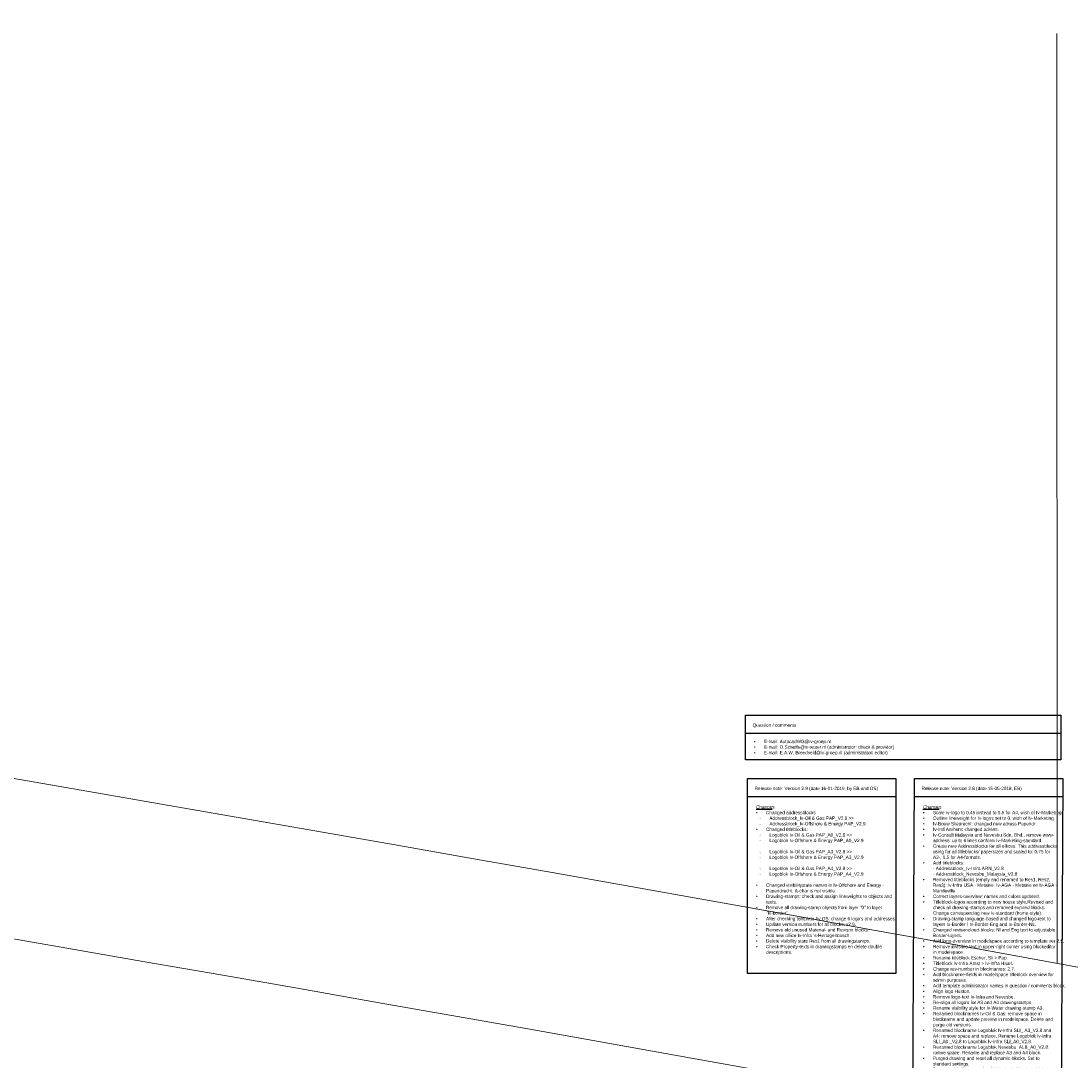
# Model space of a CAD drawing. Header units: metres. Extents: x -270273 to 328371, y -146885 to 591473.
# Tile 300 of 473: x -41846 to -41282, y 424601 to 425160. Entities that reach past the tile are written whole.
import ezdxf

# ---------------------------------------------------------------- set-up
doc = ezdxf.new("R2010")
doc.units = ezdxf.units.M
doc.linetypes.add('RI-AWZI_PROCESLEIDING', pattern=[18.45, 6, -1.8, 1.75, -1.8, 1.75, -1.8, 1.75, -1.8])
doc.layers.get('0').update_dxf_attribs({"color": 151})
doc.layers.add('B-CO-BC-BETONVORM-G', color=50, linetype='Continuous', lineweight=18)
doc.layers.add('B-XX-RI-AWZI_PROCESLEIDING-G', color=30, linetype='RI-AWZI_PROCESLEIDING', lineweight=18)
doc.layers.add('B-XX-OG-BEBOUWING-G', color=1, linetype='Continuous')
doc.layers.add('Iv-Text 018', color=1, linetype='Continuous')
doc.styles.add('Iv-M 018', font='iv-font.shx', dxfattribs={"height": 1.8})

# ---------------------------------------------------------------- blocks, each defined once
blk = doc.blocks.new('Iv-Voorbeeldblok')
for p, q in [((0, -9.63722), (169.45427, -9.63722)), ((1.0944, -43.67193), (80.82154, -43.67193)), ((90.82154, -43.67193), (170.54867, -43.67193))]:
    blk.add_line(p, q)
for points in [[(0, 0), (169.45427, 0), (169.45427, -24.0347), (0, -24.0347)], [(1.0944, -34.0347), (80.82154, -34.0347), (80.82154, -138.91401), (1.0944, -138.91401)], [(90.82154, -34.0347), (170.54867, -34.0347), (169.45427, -241.34634), (89.72714, -241.34634)]]:
    blk.add_lwpolyline(points, close=True)
at = {"layer": 'Iv-Text 018', "style": 'Iv-M 018'}
for s, p in [('Question / comments', (3.84822, -6.25563)), ('Release note: Version 2.9 (date 16-01-2019, by EB and OS)', (4.94262, -40.29033)), ('Release note: Version 2.8 (date 15-05-2018, EB)', (94.66976, -40.29033))]:
    blk.add_text(s, height=1.8, dxfattribs=at).set_placement(p)
at = {"layer": 'Iv-Text 018', "char_height": 1.8, "attachment_point": 1, "style": 'Iv-M 018'}
for s, insert, width in [('\\pi-5.4,l5.4,t5.4;{\\fSymbol|b0|i0|c2|p18;·^I}E-mail: AutocadWG@iv-groep.nl\\P{\\fSymbol|b0|i0|c2|p18;·^I}E-mail: O.Scheffe@iv-water.nl (administrator: check & providor)\\P{\\fSymbol|b0|i0|c2|p18;·^I}E-mail: E.A.W. Breedveld@iv-groep.nl (administrator: editor)', (4.59031, -13.26362), 116.7958264), ('\\pi-5.4,l5.4,t5.4;{\\LChange}s\\P{\\fSymbol|b0|i0|c2|p18;·^I}Changed addressblocks \\P\\pl7.2,t7.2;-^IAddressblock_Iv-Oil & Gas PAP_V2.8 >> \\P-^IAddressblock_Iv-Offshore & Energy PAP_V2.9.\\P\\pl5.4,t5.4;{\\fSymbol|b0|i0|c2|p18;·^I}Changed titleblocks:\\P\\pl7.2,t7.2;-^ILogoblok Iv-Oil & Gas PAP_A0_V2.8 >>\\P-^ILogoblok Iv-Offshore & Energy PAP_A0_V2.9\\P\\pl5.4,t5.4;\\P\\pl7.2,t7.2;-^ILogoblok Iv-Oil & Gas PAP_A3_V2.8 >>\\P-^ILogoblok Iv-Offshore & Energy PAP_A3_V2.9\\P\\pl5.4,t5.4;\\P\\pl7.2,t7.2;-^ILogoblok Iv-Oil & Gas PAP_A4_V2.8 >>\\P-^ILogoblok Iv-Offshore & Energy PAP_A4_V2.9\\P\\pl5.4,t5.4;\\P{\\fSymbol|b0|i0|c2|p18;·^I}Changed visibilitystate names in Iv-Offshore and Energy - Papendrecht. &-char is not visible.\\P{\\fSymbol|b0|i0|c2|p18;·^I}Drawing-stamps: check and assign lineweights to objects and texts.\\P{\\fSymbol|b0|i0|c2|p18;·^I}Remove all drawing-stamp objects from layer "0" to layer "Iv-border".\\P{\\fSymbol|b0|i0|c2|p18;·^I}After checking template by OS: change 6 logo\'s and addresses.\\P{\\fSymbol|b0|i0|c2|p18;·^I}Update version numbers for all blocks: v2.9.\\P{\\fSymbol|b0|i0|c2|p18;·^I}Remove old unused Material- and Revison blocks.\\P{\\fSymbol|b0|i0|c2|p18;·^I}Add new office Iv-Infra \'s-Hertogenbosch.\\P{\\fSymbol|b0|i0|c2|p18;·^I}Delete visibility state Res1 from all drawingstamps.\\P{\\fSymbol|b0|i0|c2|p18;·^I}Check Property-texts in drawingstamps en delete double descriptions.', (5.68471, -48.46299), 70.5542832), ("\\pi-5.4,l5.4,t5.4;{\\LChange}s\\P{\\fSymbol|b0|i0|c2|p18;·^I}Scale Iv-logo to 0.45 instead to 0.5 for A4, wish of Iv-Marketing. \\P{\\fSymbol|b0|i0|c2|p18;·^I}Outline lineweight for Iv-logos set to 0, wish of Iv-Marketing.\\P{\\fSymbol|b0|i0|c2|p18;·^I}Iv-Bouw Sliedrecht: changed new adress Papendr.\\P{\\fSymbol|b0|i0|c2|p18;·^I}Iv-Ind Arnhem: changed adress.\\P{\\fSymbol|b0|i0|c2|p18;·^I}Iv-Consult Malaysia and Nevesbu Sdn. Bhd., remove www- address: up to 6 lines conform Iv-Marketing-standard.\\P{\\fSymbol|b0|i0|c2|p18;·^I}Create new Addressblocks for all offices. This addressblocks using for all titleblocks/ papersizes and scaled to: 0.75 for A3-, 0.5 for A4-formats.\\P{\\fSymbol|b0|i0|c2|p18;·^I}Add titleblocks:\\P^I- Addressblock_Iv-Infra ARN_V2.8\\P^I- Addressblock_Nevesbu_Malaysia_V2.8\\P{\\fSymbol|b0|i0|c2|p18;·^I}Removed titleblocks (empty and renamed to Res1, Res2, Res3): Iv-Infra USA - Metairie, Iv-AGA - Metairie en Iv-AGA - Mandeville\\P{\\fSymbol|b0|i0|c2|p18;·^I}Correct layers-overview: names and colors updated.\\P{\\fSymbol|b0|i0|c2|p18;·^I}Titleblock-logos according to new house style.Revised and check all drawing-stamps and removed expired blocks. Change corresponding new Iv-standard (home-style).\\P{\\fSymbol|b0|i0|c2|p18;·^I}Drawing-stamp language-based and changed logo-text to layers Iv-Border / Iv-Border-Eng and Iv-Border-NL.\\P{\\fSymbol|b0|i0|c2|p18;·^I}Changed revisoncloud-blocks: Nl and Eng text to adjustable Border-layers.\\P{\\fSymbol|b0|i0|c2|p18;·^I}Add logo-overview in modelspace according to template ver 2.5.\\P{\\fSymbol|b0|i0|c2|p18;·^I}Remove invisible text in upper-right corner using blockeditor in modelspace.\\P{\\fSymbol|b0|i0|c2|p18;·^I}Rename titleblock Escher, Sli > Pap.\\P{\\fSymbol|b0|i0|c2|p18;·^I}Titleblock Iv-Infra Amst > Iv-Infra Haarl.\\P{\\fSymbol|b0|i0|c2|p18;·^I}Change rev-number in blocknames: 2.7.\\P{\\fSymbol|b0|i0|c2|p18;·^I}Add blockname-fields in modelspace titleblock overview for admin purposes.\\P{\\fSymbol|b0|i0|c2|p18;·^I}Add template administrator names in question / comments block.\\P{\\fSymbol|b0|i0|c2|p18;·^I}Align logo Huston.\\P{\\fSymbol|b0|i0|c2|p18;·^I}Remove logo-text Iv-Infra and Nevesbu.\\P{\\fSymbol|b0|i0|c2|p18;·^I}Re-align all logo's for A3 and A4 drawingstamps.\\P{\\fSymbol|b0|i0|c2|p18;·^I}Rename visibility style for Iv-Water drawing-stamp A3.\\P{\\fSymbol|b0|i0|c2|p18;·^I}Renamed blocknames Iv-Oil & Gas: remove space in blockname and update preview in modelspace. Delete and purge old versions.\\P{\\fSymbol|b0|i0|c2|p18;·^I}Renamed blockname Logoblok Iv-Infra SLI_ A3_V2.8 and A4: remove space and replace. Rename Logoblok Iv-Infra SLI_A0 _V2.8 to Logoblok Iv-Infra SLI_A0_V2.8.\\P{\\fSymbol|b0|i0|c2|p18;·^I}Renamed blockname Logoblok Nevesbu  ALB_A0_V2.8: romve space. Rename and replace A3 and A4 block.\\P{\\fSymbol|b0|i0|c2|p18;·^I}Purged drawing and reset all dynamic-blocks. Set to standard settings.\\P{\\fSymbol|b0|i0|c2|p18;·^I}Rename visibility-states for titleblocks Iv-Haarlem (old name Iv-Amserdam).\\P{\\fSymbol|b0|i0|c2|p18;·^I}Replaced Iv-Tekhoofd_A4L_V2.8 during lost dynamic-visib.state propertie.\\P{\\fSymbol|b0|i0|c2|p18;·^I}Change Iv-logo color: 250 > RGB(0,104,82)\\P{\\fSymbol|b0|i0|c2|p18;·^I}Change Escher-logo color: 0,93,170 > RGB(0,51,160)\\P{\\fSymbol|b0|i0|c2|p18;·^I}Change Nevesbu-logo color: 250 > RGB(0,70,126)", (95.41185, -48.46299), 70.5542832)]:
    blk.add_mtext(s, dxfattribs=dict(at, insert=insert, width=width))

msp = doc.modelspace()

# ---------------------------------------------------------------- linework, layer by layer
at = {"layer": 'B-CO-BC-BETONVORM-G'}
for points in [[(-40647.0625, 424036.7793), (-40970.3399, 424594.9559, 0.04516992), (-51872.7386, 425634.5112, 0.04644667)], [(-40708.6616, 423973.5373), (-41024.3357, 424518.5859, 0.04500024), (-51871.0592, 425549.5022, 0.04628559)], [(-41362.614, 423705.9555), (-41468.3723, 423888.5597, 0.04360705), (-51861.7634, 424849.4479, 0.04494518)], [(-41460.8232, 423705.925), (-41522.2132, 423811.9221, 0.04344392), (-51862.5043, 424764.4505, 0.04478071)]]:
    msp.add_lwpolyline(points, format="xyb", dxfattribs=at)
msp.add_lwpolyline([(-41289.4107, 425153.5924), (-41289.2552, 424653.8697)], dxfattribs=at)
at = {"layer": 'B-XX-OG-BEBOUWING-G'}
msp.add_lwpolyline([(-63042.2222, 394782.6175, 14.44687832), (-66283.6615, 398005.3182), (-68754.7089, 395563.9717), (-65514.4611, 392342.1661)], format="xyb", close=True, dxfattribs=at)
at = {"layer": 'B-XX-RI-AWZI_PROCESLEIDING-G'}
msp.add_lwpolyline([(-38276.8459, 419076.3833), (-40879.0167, 423569.3215, -0.00000041), (-40879.0177, 423569.3232), (-41246.4963, 424203.8184, 0.04429748), (-51864.1438, 425199.4641)], format="xyb", dxfattribs=at)

# ---------------------------------------------------------------- block references
msp.add_blockref('Iv-Voorbeeldblok', (-41456.8465, 424787.2604))

doc.saveas('drawing.dxf')
